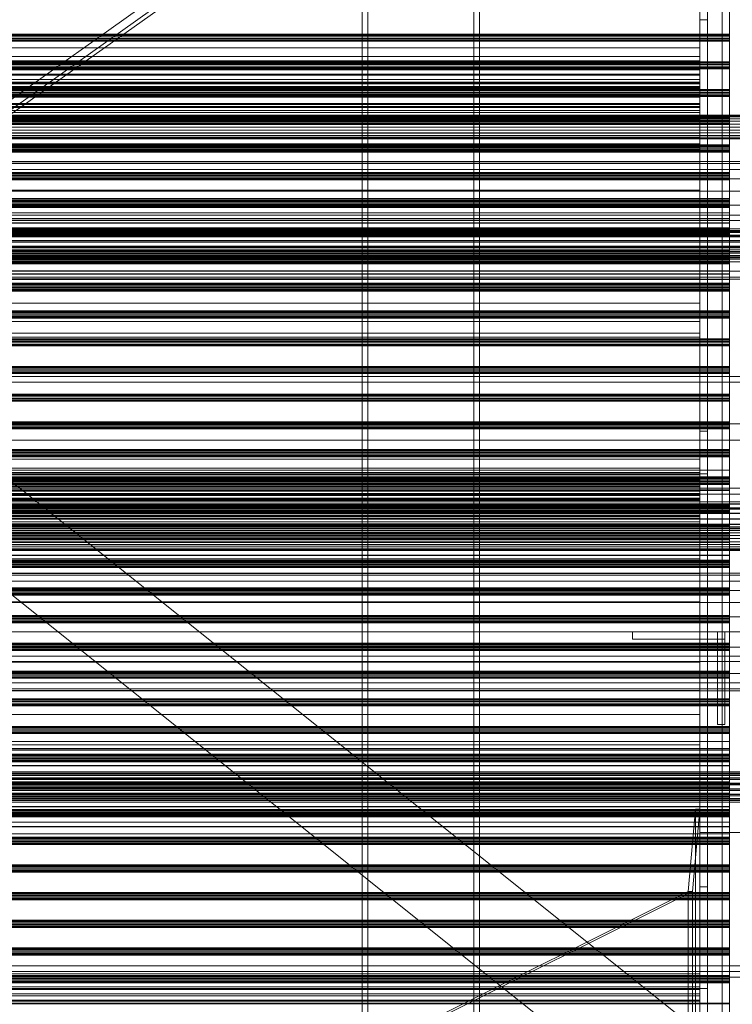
# Model space of a CAD drawing. Header units: millimetres. Extents: x -4395 to 65662, y -65530 to 6847.
# Tile 386 of 656: x 787 to 1272, y -34887 to -34217. Entities that reach past the tile are written whole.
import ezdxf

# ---------------------------------------------------------------- set-up
doc = ezdxf.new("R2010")
doc.units = ezdxf.units.MM
for name, color, linetype, lineweight in [('COTAS_O', 1, 'Continuous', 0), ('frontal_C01', 7, 'Continuous', 0), ('frontal_C03', 7, 'Continuous', 0), ('frontal_secador', 7, 'Continuous', 0), ('frontal_tolva', 7, 'Continuous', 0)]:
    doc.layers.add(name, color=color, linetype=linetype, lineweight=lineweight)
doc.dimstyles.new('R19_100', dxfattribs={"dimtxt": 250, "dimasz": 150, "dimexe": 150, "dimexo": 80, "dimgap": 100, "dimtad": 1, "dimtih": 1, "dimtoh": 1, "dimdsep": 46, "dimcen": 0.09, "dimadec": 0, "dimazin": 0, "dimtfac": 1, "dimtdec": 4, "dimtofl": 0, "dimtmove": 0, "dimatfit": 3, "dimfxl": 1, "dimtolj": 1, "dimtzin": 0, "dimarcsym": 0})

# ---------------------------------------------------------------- blocks, each defined once
blk = doc.blocks.new('DIM_R33_43')
at = {"layer": 'COTAS_O'}
for p, q in [((-1725, -33700), (-1575, -33655)), ((1725, -33700), (1575, -33655)), ((-1725, -34400), (-1725, -33700)), ((-1725, -33700), (1725, -33700)), ((-1725, -33700), (-1575, -33745)), ((1725, -33700), (1575, -33745)), ((1725, -34400), (1725, -33700))]:
    blk.add_line(p, q, dxfattribs=at)
blk.add_text('3450 O', height=250, dxfattribs=at).set_placement((0, -33600))
blk = doc.blocks.new('DIM_R33_47')
at = {"layer": 'COTAS_O'}
for p, q in [((-650, -34200), (-500, -34155)), ((650, -34200), (500, -34155)), ((-650, -34900), (-650, -34200)), ((-650, -34200), (650, -34200)), ((-650, -34200), (-500, -34245)), ((650, -34200), (500, -34245)), ((650, -34900), (650, -34200))]:
    blk.add_line(p, q, dxfattribs=at)
blk.add_text('1300 O', height=250, dxfattribs=at).set_placement((0, -34100))

msp = doc.modelspace()

# ---------------------------------------------------------------- linework, layer by layer
at = {"layer": 'frontal_C01'}
for p, q in [((1020, -35988), (1020, -33816.606)), ((1024, -35988), (1024, -33816.606)), ((1096, -33816.606), (1096, -35988)), ((1100, -35988), (1100, -33816.606))]:
    msp.add_line(p, q, dxfattribs=at)
at = {"layer": 'frontal_C03'}
for p, q in [((1270, -35234.965), (1270, -32645.272)), ((1270, -32745.445), (1270, -35335.139)), ((1270, -34226.718), (-1230, -34226.718)), ((1270, -34227.104), (-1230, -34227.104)), ((1270, -34227.77), (-1230, -34227.77)), ((-1230, -34228.702), (1270, -34228.702)), ((1270, -34229.644), (-1230, -34229.644)), ((1270, -34227.77), (1270, -34226.718)), ((1270, -34226.718), (1270, -34227.104)), ((1270, -34227.104), (1270, -34228.702)), ((1270, -34229.644), (1270, -34227.77)), ((1270, -34228.702), (1270, -34230.576)), ((1270, -34231.242), (1270, -34229.644)), ((1270, -34230.576), (-1230, -34230.576)), ((1270, -34231.242), (-1230, -34231.242)), ((1270, -34231.628), (-1230, -34231.628)), ((1270, -34230.576), (1270, -34231.628)), ((1270, -34231.628), (1270, -34231.242)), ((1270, -34245.559), (-1230, -34245.559)), ((1270, -34245.945), (-1230, -34245.945)), ((1270, -34246.611), (-1230, -34246.611)), ((-1230, -34247.543), (1270, -34247.543)), ((1270, -34248.485), (-1230, -34248.485)), ((1270, -34249.417), (-1230, -34249.417)), ((1270, -34250.083), (-1230, -34250.083)), ((1270, -34246.611), (1270, -34245.559)), ((1270, -34245.559), (1270, -34245.945)), ((1270, -34245.945), (1270, -34247.543)), ((1270, -34248.485), (1270, -34246.611)), ((1270, -34247.543), (1270, -34249.417)), ((1270, -34250.083), (1270, -34248.485)), ((1270, -34249.417), (1270, -34250.469)), ((1270, -34250.469), (1270, -34250.083)), ((1270, -34250.469), (-1230, -34250.469)), ((1270, -34264.4), (-1230, -34264.4)), ((1270, -34264.786), (-1230, -34264.786)), ((1270, -34265.452), (-1230, -34265.452)), ((-1230, -34266.384), (1270, -34266.384)), ((1270, -34267.326), (-1230, -34267.326)), ((1270, -34268.258), (-1230, -34268.258)), ((1270, -34268.924), (-1230, -34268.924)), ((1270, -34269.31), (-1230, -34269.31)), ((1270, -34265.452), (1270, -34264.4)), ((1270, -34264.4), (1270, -34264.786)), ((1270, -34264.786), (1270, -34266.384)), ((1270, -34267.326), (1270, -34265.452)), ((1270, -34266.384), (1270, -34268.258)), ((1270, -34268.924), (1270, -34267.326)), ((1270, -34268.258), (1270, -34269.31)), ((1270, -34269.31), (1270, -34268.924)), ((1270, -34283.241), (-1230, -34283.241)), ((1270, -34283.627), (-1230, -34283.627)), ((1270, -34284.293), (1270, -34283.241)), ((1270, -34283.241), (1270, -34283.627)), ((1270, -34283.627), (1270, -34285.225)), ((1270, -34284.293), (-1230, -34284.293)), ((-1230, -34285.225), (1270, -34285.225)), ((1270, -34286.167), (-1230, -34286.167)), ((1270, -34287.099), (-1230, -34287.099)), ((1270, -34287.765), (-1230, -34287.765)), ((1270, -34288.151), (-1230, -34288.151)), ((1270, -34286.167), (1270, -34284.293)), ((1270, -34285.225), (1270, -34287.099)), ((1270, -34287.765), (1270, -34286.167)), ((1270, -34287.099), (1270, -34288.151)), ((1270, -34288.151), (1270, -34287.765)), ((1270, -34302.081), (-1230, -34302.081)), ((1270, -34302.468), (-1230, -34302.468)), ((1270, -34303.134), (-1230, -34303.134)), ((1270, -34303.134), (1270, -34302.081)), ((1270, -34302.081), (1270, -34302.468)), ((1270, -34302.468), (1270, -34304.066)), ((1270, -34305.008), (1270, -34303.134)), ((-1230, -34304.066), (1270, -34304.066)), ((1270, -34305.008), (-1230, -34305.008)), ((1270, -34305.94), (-1230, -34305.94)), ((1270, -34306.606), (-1230, -34306.606)), ((1270, -34306.992), (-1230, -34306.992)), ((1270, -34304.066), (1270, -34305.94)), ((1270, -34306.606), (1270, -34305.008)), ((1270, -34305.94), (1270, -34306.992)), ((1270, -34306.992), (1270, -34306.606)), ((1270, -34320.922), (-1230, -34320.922)), ((1270, -34321.309), (-1230, -34321.309)), ((1270, -34321.975), (-1230, -34321.975)), ((-1230, -34322.907), (1270, -34322.907)), ((1270, -34321.975), (1270, -34320.922)), ((1270, -34320.922), (1270, -34321.309)), ((1270, -34321.309), (1270, -34322.907)), ((1270, -34323.849), (1270, -34321.975)), ((1270, -34322.907), (1270, -34324.781)), ((1270, -34323.849), (-1230, -34323.849)), ((1270, -34324.781), (-1230, -34324.781)), ((1270, -34325.447), (-1230, -34325.447)), ((1270, -34325.833), (-1230, -34325.833)), ((1270, -34325.447), (1270, -34323.849)), ((1270, -34324.781), (1270, -34325.833)), ((1270, -34325.833), (1270, -34325.447)), ((1270, -34338.691), (-1230, -34338.691)), ((1270, -34338.776), (-1230, -34338.776)), ((1270, -34339.763), (-1230, -34339.763)), ((1270, -34340.15), (-1230, -34340.15)), ((1270, -34340.816), (-1230, -34340.816)), ((-1230, -34341.748), (1270, -34341.748)), ((1270, -34342.69), (-1230, -34342.69)), ((1270, -34343.39), (-1230, -34343.39)), ((1270, -34343.622), (-1230, -34343.622)), ((1270, -34343.632), (-1230, -34343.632)), ((1270, -34343.39), (1270, -34338.691)), ((1270, -34338.691), (1270, -34338.776)), ((1270, -34338.776), (1270, -34343.632)), ((1270, -34340.816), (1270, -34339.763)), ((1270, -34339.763), (1270, -34340.15)), ((1270, -34340.15), (1270, -34341.748)), ((1270, -34342.69), (1270, -34340.816)), ((1270, -34341.748), (1270, -34343.622)), ((1270, -34344.288), (1270, -34342.69)), ((1270, -34352.159), (1270, -34343.39)), ((1270, -34343.622), (1270, -34344.674)), ((1270, -34343.632), (1270, -34352.521)), ((1270, -34344.288), (-1230, -34344.288)), ((1270, -34344.575), (-1230, -34344.575)), ((1270, -34344.641), (-1230, -34344.641)), ((1270, -34344.674), (-1230, -34344.674)), ((1270, -34348.246), (-1230, -34348.246)), ((1270, -34348.435), (-1230, -34348.435)), ((1270, -34344.674), (1270, -34344.288)), ((1270, -34348.246), (1270, -34344.575)), ((1270, -34344.575), (1270, -34344.641)), ((1270, -34344.641), (1270, -34348.435)), ((1270, -34355.096), (1270, -34348.246)), ((1270, -34348.435), (1270, -34355.379)), ((1270, -34352.159), (-1230, -34352.159)), ((1270, -34352.521), (-1230, -34352.521)), ((1270, -34355.096), (-1230, -34355.096)), ((1270, -34355.379), (-1230, -34355.379)), ((1270, -34363.661), (1270, -34352.159)), ((1270, -34352.521), (1270, -34364.089)), ((1270, -34364.083), (1270, -34355.096)), ((1270, -34355.379), (1270, -34364.417)), ((1516, -34359.306), (-1476, -34359.306)), ((1516, -34359.333), (-1476, -34359.333)), ((1516, -34360.297), (-1476, -34360.297)), ((1516, -34360.323), (-1476, -34360.323)), ((1516, -34360.775), (-1476, -34360.775)), ((1516, -34360.85), (-1476, -34360.85)), ((1516, -34361.765), (-1476, -34361.765)), ((1516, -34361.841), (-1476, -34361.841)), ((1516, -34363.515), (-1476, -34363.515)), ((1516, -34363.628), (-1476, -34363.628)), ((1270, -34358.604), (-1230, -34358.604)), ((1270, -34358.991), (-1230, -34358.991)), ((1270, -34359.657), (-1230, -34359.657)), ((-1230, -34360.589), (1270, -34360.589)), ((1270, -34361.531), (-1230, -34361.531)), ((1270, -34362.463), (-1230, -34362.463)), ((1270, -34363.129), (-1230, -34363.129)), ((1270, -34363.515), (-1230, -34363.515)), ((1270, -34363.661), (-1230, -34363.661)), ((1270, -34359.657), (1270, -34358.604)), ((1270, -34358.604), (1270, -34358.991)), ((1270, -34358.991), (1270, -34360.589)), ((1270, -34361.531), (1270, -34359.657)), ((1270, -34360.589), (1270, -34362.463)), ((1270, -34363.129), (1270, -34361.531)), ((1270, -34362.463), (1270, -34363.515)), ((1270, -34363.515), (1270, -34363.129)), ((1270, -34376.147), (1270, -34363.661)), ((1516, -34364.505), (-1476, -34364.505)), ((1516, -34364.619), (-1476, -34364.619)), ((1516, -34367.109), (-1476, -34367.109)), ((-1476, -34367.243), (1516, -34367.243)), ((1516, -34368.1), (-1476, -34368.1)), ((-1476, -34368.234), (1516, -34368.234)), ((1270, -34364.083), (-1230, -34364.083)), ((-1230, -34364.089), (1270, -34364.089)), ((-1230, -34364.417), (1270, -34364.417)), ((1270, -34373.837), (1270, -34364.083)), ((1270, -34364.089), (1270, -34376.574)), ((1270, -34364.417), (1270, -34374.171)), ((1516, -34371.011), (-1476, -34371.011)), ((1516, -34371.145), (-1476, -34371.145)), ((1516, -34372.002), (-1476, -34372.002)), ((1516, -34372.135), (-1476, -34372.135)), ((1516, -34374.626), (-1476, -34374.626)), ((1516, -34374.739), (-1476, -34374.739)), ((1516, -34375.617), (-1476, -34375.617)), ((1516, -34375.73), (-1476, -34375.73)), ((1516, -34377.404), (-1476, -34377.404)), ((1270, -34373.837), (-1230, -34373.837)), ((1270, -34374.171), (-1230, -34374.171)), ((1270, -34376.147), (-1230, -34376.147)), ((1270, -34376.574), (-1230, -34376.574)), ((1270, -34382.874), (1270, -34373.837)), ((1270, -34374.171), (1270, -34383.157)), ((1270, -34387.714), (1270, -34376.147)), ((1270, -34376.574), (1270, -34388.077)), ((1516, -34377.479), (-1476, -34377.479)), ((1516, -34378.394), (-1476, -34378.394)), ((1516, -34378.47), (-1476, -34378.47)), ((1516, -34378.921), (-1476, -34378.921)), ((1516, -34378.948), (-1476, -34378.948)), ((1516, -34379.912), (-1476, -34379.912)), ((1516, -34379.939), (-1476, -34379.939)), ((1270, -34377.445), (-1230, -34377.445)), ((1270, -34377.831), (-1230, -34377.831)), ((1270, -34378.498), (-1230, -34378.498)), ((-1230, -34379.43), (1270, -34379.43)), ((1270, -34380.372), (-1230, -34380.372)), ((1270, -34381.304), (-1230, -34381.304)), ((1270, -34381.97), (-1230, -34381.97)), ((1270, -34382.356), (-1230, -34382.356)), ((1270, -34382.874), (-1230, -34382.874)), ((1270, -34383.157), (-1230, -34383.157)), ((1270, -34378.498), (1270, -34377.445)), ((1270, -34377.445), (1270, -34377.831)), ((1270, -34377.831), (1270, -34379.43)), ((1270, -34380.372), (1270, -34378.498)), ((1270, -34379.43), (1270, -34381.304)), ((1270, -34381.97), (1270, -34380.372)), ((1270, -34381.304), (1270, -34382.356)), ((1270, -34382.356), (1270, -34381.97)), ((1270, -34389.819), (1270, -34382.874)), ((1270, -34383.157), (1270, -34390.008)), ((1270, -34387.714), (-1230, -34387.714)), ((1270, -34388.077), (-1230, -34388.077)), ((1270, -34389.819), (-1230, -34389.819)), ((1270, -34390.008), (-1230, -34390.008)), ((1270, -34396.603), (1270, -34387.714)), ((1270, -34388.077), (1270, -34396.845)), ((1270, -34393.613), (1270, -34389.819)), ((1270, -34390.008), (1270, -34393.679)), ((1270, -34393.613), (-1230, -34393.613)), ((1270, -34393.679), (-1230, -34393.679)), ((1270, -34396.286), (-1230, -34396.286)), ((1270, -34396.603), (-1230, -34396.603)), ((1270, -34396.672), (-1230, -34396.672)), ((1270, -34396.845), (-1230, -34396.845)), ((1270, -34397.339), (-1230, -34397.339)), ((1270, -34393.679), (1270, -34393.613)), ((1270, -34397.339), (1270, -34396.286)), ((1270, -34396.286), (1270, -34396.672)), ((1270, -34401.46), (1270, -34396.603)), ((1270, -34396.672), (1270, -34398.271)), ((1270, -34396.845), (1270, -34401.545)), ((1270, -34399.213), (1270, -34397.339)), ((-1230, -34398.271), (1270, -34398.271)), ((1270, -34399.213), (-1230, -34399.213)), ((1270, -34400.145), (-1230, -34400.145)), ((1270, -34400.811), (-1230, -34400.811)), ((1270, -34401.197), (-1230, -34401.197)), ((1270, -34401.46), (-1230, -34401.46)), ((1270, -34401.545), (-1230, -34401.545)), ((1270, -34398.271), (1270, -34400.145)), ((1270, -34400.811), (1270, -34399.213)), ((1270, -34400.145), (1270, -34401.197)), ((1270, -34401.197), (1270, -34400.811)), ((1270, -34401.545), (1270, -34401.46)), ((1270, -34415.127), (-1230, -34415.127)), ((1270, -34415.513), (-1230, -34415.513)), ((1270, -34416.18), (-1230, -34416.18)), ((-1230, -34417.112), (1270, -34417.112)), ((1270, -34416.18), (1270, -34415.127)), ((1270, -34415.127), (1270, -34415.513)), ((1270, -34415.513), (1270, -34417.112)), ((1270, -34418.054), (1270, -34416.18)), ((1270, -34417.112), (1270, -34418.986)), ((1270, -34418.054), (-1230, -34418.054)), ((1270, -34418.986), (-1230, -34418.986)), ((1270, -34419.652), (-1230, -34419.652)), ((1270, -34420.038), (-1230, -34420.038)), ((1270, -34419.652), (1270, -34418.054)), ((1270, -34418.986), (1270, -34420.038)), ((1270, -34420.038), (1270, -34419.652)), ((1270, -34433.968), (-1230, -34433.968)), ((1270, -34434.354), (-1230, -34434.354)), ((1270, -34435.021), (-1230, -34435.021)), ((-1230, -34435.953), (1270, -34435.953)), ((1270, -34436.895), (-1230, -34436.895)), ((1270, -34435.021), (1270, -34433.968)), ((1270, -34433.968), (1270, -34434.354)), ((1270, -34434.354), (1270, -34435.953)), ((1270, -34436.895), (1270, -34435.021)), ((1270, -34435.953), (1270, -34437.827)), ((1270, -34438.493), (1270, -34436.895)), ((1270, -34437.827), (-1230, -34437.827)), ((1270, -34438.493), (-1230, -34438.493)), ((1270, -34438.879), (-1230, -34438.879)), ((1270, -34437.827), (1270, -34438.879)), ((1270, -34438.879), (1270, -34438.493)), ((1270, -34452.809), (-1230, -34452.809)), ((1270, -34453.195), (-1230, -34453.195)), ((1270, -34453.862), (-1230, -34453.862)), ((-1230, -34454.794), (1270, -34454.794)), ((1270, -34455.736), (-1230, -34455.736)), ((1270, -34456.668), (-1230, -34456.668)), ((1270, -34457.334), (-1230, -34457.334)), ((1270, -34457.72), (-1230, -34457.72)), ((1270, -34453.862), (1270, -34452.809)), ((1270, -34452.809), (1270, -34453.195)), ((1270, -34453.195), (1270, -34454.794)), ((1270, -34455.736), (1270, -34453.862)), ((1270, -34454.794), (1270, -34456.668)), ((1270, -34457.334), (1270, -34455.736)), ((1270, -34456.668), (1270, -34457.72)), ((1270, -34457.72), (1270, -34457.334)), ((-1500, -34459.645), (1540, -34459.645)), ((1540, -34463.645), (-1500, -34463.645)), ((1270, -34471.65), (-1230, -34471.65)), ((1270, -34472.036), (-1230, -34472.036)), ((1270, -34472.703), (-1230, -34472.703)), ((-1230, -34473.635), (1270, -34473.635)), ((1270, -34474.577), (-1230, -34474.577)), ((1270, -34475.509), (-1230, -34475.509)), ((1270, -34476.175), (-1230, -34476.175)), ((1270, -34476.561), (-1230, -34476.561)), ((1270, -34472.703), (1270, -34471.65)), ((1270, -34471.65), (1270, -34472.036)), ((1270, -34472.036), (1270, -34473.635)), ((1270, -34474.577), (1270, -34472.703)), ((1270, -34473.635), (1270, -34475.509)), ((1270, -34476.175), (1270, -34474.577)), ((1270, -34475.509), (1270, -34476.561)), ((1270, -34476.561), (1270, -34476.175)), ((1270, -34490.491), (-1230, -34490.491)), ((1270, -34490.877), (-1230, -34490.877)), ((1270, -34491.544), (1270, -34490.491)), ((1270, -34490.491), (1270, -34490.877)), ((1270, -34490.877), (1270, -34492.476)), ((1270, -34491.544), (-1230, -34491.544)), ((-1230, -34492.476), (1270, -34492.476)), ((1270, -34493.418), (-1230, -34493.418)), ((1270, -34494.35), (-1230, -34494.35)), ((1270, -34495.016), (-1230, -34495.016)), ((1270, -34495.402), (-1230, -34495.402)), ((1270, -34493.418), (1270, -34491.544)), ((1270, -34492.476), (1270, -34494.35)), ((1270, -34495.016), (1270, -34493.418)), ((1270, -34494.35), (1270, -34495.402)), ((1270, -34495.402), (1270, -34495.016)), ((1270, -34509.332), (-1230, -34509.332)), ((1270, -34509.718), (-1230, -34509.718)), ((1270, -34510.385), (-1230, -34510.385)), ((-1230, -34511.317), (1270, -34511.317)), ((1270, -34510.385), (1270, -34509.332)), ((1270, -34509.332), (1270, -34509.718)), ((1270, -34509.718), (1270, -34511.317)), ((1270, -34512.259), (1270, -34510.385)), ((1270, -34511.317), (1270, -34513.191)), ((1270, -34512.259), (-1230, -34512.259)), ((1270, -34513.191), (-1230, -34513.191)), ((1270, -34513.857), (-1230, -34513.857)), ((1270, -34514.243), (-1230, -34514.243)), ((1270, -34513.857), (1270, -34512.259)), ((1270, -34513.191), (1270, -34514.243)), ((1270, -34514.243), (1270, -34513.857)), ((1270, -34523.332), (-1230, -34523.332)), ((1270, -34523.417), (-1230, -34523.417)), ((1270, -34528.032), (1270, -34523.332)), ((1270, -34523.332), (1270, -34523.417)), ((1270, -34523.417), (1270, -34528.274)), ((1270, -34528.032), (-1230, -34528.032)), ((1270, -34528.173), (-1230, -34528.173)), ((1270, -34528.274), (-1230, -34528.274)), ((1270, -34528.559), (-1230, -34528.559)), ((1270, -34529.226), (-1230, -34529.226)), ((-1230, -34530.158), (1270, -34530.158)), ((1270, -34531.1), (-1230, -34531.1)), ((1270, -34536.8), (1270, -34528.032)), ((1270, -34529.226), (1270, -34528.173)), ((1270, -34528.173), (1270, -34528.559)), ((1270, -34528.274), (1270, -34537.163)), ((1270, -34528.559), (1270, -34530.158)), ((1270, -34531.1), (1270, -34529.226)), ((1270, -34530.158), (1270, -34532.032)), ((1270, -34532.698), (1270, -34531.1)), ((-1500, -34535.645), (1540, -34535.645)), ((1270, -34532.032), (-1230, -34532.032)), ((1270, -34532.698), (-1230, -34532.698)), ((1270, -34533.084), (-1230, -34533.084)), ((1270, -34536.8), (-1230, -34536.8)), ((1270, -34537.163), (-1230, -34537.163)), ((1270, -34532.032), (1270, -34533.084)), ((1270, -34533.084), (1270, -34532.698)), ((1270, -34548.303), (1270, -34536.8)), ((1270, -34537.163), (1270, -34548.73)), ((-1500, -34539.645), (1540, -34539.645)), ((1516, -34544.938), (-1476, -34544.938)), ((1516, -34544.965), (-1476, -34544.965)), ((1516, -34546.407), (-1476, -34546.407)), ((1516, -34546.483), (-1476, -34546.483)), ((1516, -34549.147), (-1476, -34549.147)), ((1516, -34549.26), (-1476, -34549.26)), ((1270, -34547.014), (-1230, -34547.014)), ((1270, -34547.4), (-1230, -34547.4)), ((1270, -34548.066), (-1230, -34548.066)), ((1270, -34548.303), (-1230, -34548.303)), ((-1230, -34548.73), (1270, -34548.73)), ((-1230, -34548.999), (1270, -34548.999)), ((1270, -34549.941), (-1230, -34549.941)), ((1270, -34550.873), (-1230, -34550.873)), ((1270, -34551.539), (-1230, -34551.539)), ((1270, -34548.066), (1270, -34547.014)), ((1270, -34547.014), (1270, -34547.4)), ((1270, -34547.4), (1270, -34548.999)), ((1270, -34549.941), (1270, -34548.066)), ((1270, -34560.788), (1270, -34548.303)), ((1270, -34548.73), (1270, -34561.216)), ((1270, -34548.999), (1270, -34550.873)), ((1270, -34551.539), (1270, -34549.941)), ((1270, -34550.873), (1270, -34551.925)), ((1270, -34551.925), (1270, -34551.539)), ((1516, -34552.742), (-1476, -34552.742)), ((-1476, -34552.875), (1516, -34552.875)), ((1516, -34556.643), (-1476, -34556.643)), ((1516, -34556.777), (-1476, -34556.777)), ((1270, -34551.925), (-1230, -34551.925)), ((1516, -34560.258), (-1476, -34560.258)), ((1516, -34560.371), (-1476, -34560.371)), ((1516, -34563.036), (-1476, -34563.036)), ((1516, -34563.112), (-1476, -34563.112)), ((1516, -34564.554), (-1476, -34564.554)), ((1516, -34564.58), (-1476, -34564.58)), ((1270, -34560.788), (-1230, -34560.788)), ((1270, -34561.216), (-1230, -34561.216)), ((1270, -34572.356), (1270, -34560.788)), ((1270, -34561.216), (1270, -34572.718)), ((1270, -34565.855), (-1230, -34565.855)), ((1270, -34566.241), (-1230, -34566.241)), ((1270, -34566.907), (-1230, -34566.907)), ((-1230, -34567.839), (1270, -34567.839)), ((1270, -34568.782), (-1230, -34568.782)), ((1270, -34569.714), (-1230, -34569.714)), ((1270, -34570.38), (-1230, -34570.38)), ((1270, -34570.766), (-1230, -34570.766)), ((1270, -34566.907), (1270, -34565.855)), ((1270, -34565.855), (1270, -34566.241)), ((1270, -34566.241), (1270, -34567.839)), ((1270, -34568.782), (1270, -34566.907)), ((1270, -34567.839), (1270, -34569.714)), ((1270, -34570.38), (1270, -34568.782)), ((1270, -34569.714), (1270, -34570.766)), ((1270, -34570.766), (1270, -34570.38)), ((1270, -34572.356), (-1230, -34572.356)), ((1270, -34572.718), (-1230, -34572.718)), ((1270, -34581.245), (1270, -34572.356)), ((1270, -34572.718), (1270, -34581.487)), ((1270, -34581.245), (-1230, -34581.245)), ((1270, -34581.487), (-1230, -34581.487)), ((1270, -34584.696), (-1230, -34584.696)), ((1270, -34586.101), (1270, -34581.245)), ((1270, -34581.487), (1270, -34586.186)), ((1270, -34585.748), (1270, -34584.696)), ((1270, -34584.696), (1270, -34585.082)), ((1270, -34585.082), (-1230, -34585.082)), ((1270, -34585.748), (-1230, -34585.748)), ((1270, -34586.101), (-1230, -34586.101)), ((1270, -34586.186), (-1230, -34586.186)), ((-1230, -34586.68), (1270, -34586.68)), ((1270, -34587.623), (-1230, -34587.623)), ((1270, -34588.555), (-1230, -34588.555)), ((1270, -34589.221), (-1230, -34589.221)), ((1270, -34589.607), (-1230, -34589.607)), ((1270, -34585.082), (1270, -34586.68)), ((1270, -34587.623), (1270, -34585.748)), ((1270, -34586.186), (1270, -34586.101)), ((1270, -34586.68), (1270, -34588.555)), ((1270, -34589.221), (1270, -34587.623)), ((1270, -34588.555), (1270, -34589.607)), ((1270, -34589.607), (1270, -34589.221)), ((1270, -34603.537), (-1230, -34603.537)), ((1270, -34603.923), (-1230, -34603.923)), ((1270, -34604.589), (-1230, -34604.589)), ((1270, -34604.589), (1270, -34603.537)), ((1270, -34603.537), (1270, -34603.923)), ((1270, -34603.923), (1270, -34605.521)), ((1270, -34606.464), (1270, -34604.589)), ((-1230, -34605.521), (1270, -34605.521)), ((1270, -34606.464), (-1230, -34606.464)), ((1270, -34607.396), (-1230, -34607.396)), ((1270, -34608.062), (-1230, -34608.062)), ((1270, -34608.448), (-1230, -34608.448)), ((1270, -34605.521), (1270, -34607.396)), ((1270, -34608.062), (1270, -34606.464)), ((1270, -34607.396), (1270, -34608.448)), ((1270, -34608.448), (1270, -34608.062)), ((1270, -34622.378), (-1230, -34622.378)), ((1270, -34622.764), (-1230, -34622.764)), ((1270, -34623.43), (-1230, -34623.43)), ((-1230, -34624.362), (1270, -34624.362)), ((1270, -34623.43), (1270, -34622.378)), ((1270, -34622.378), (1270, -34622.764)), ((1270, -34622.764), (1270, -34624.362)), ((1270, -34625.305), (1270, -34623.43)), ((1270, -34624.362), (1270, -34626.237)), ((1270, -34625.305), (-1230, -34625.305)), ((1270, -34626.237), (-1230, -34626.237)), ((1270, -34626.903), (-1230, -34626.903)), ((1270, -34627.289), (-1230, -34627.289)), ((1270, -34626.903), (1270, -34625.305)), ((1270, -34626.237), (1270, -34627.289)), ((1270, -34627.289), (1270, -34626.903)), ((1270, -34641.219), (-1230, -34641.219)), ((1270, -34641.605), (-1230, -34641.605)), ((1270, -34642.271), (-1230, -34642.271)), ((-1230, -34643.203), (1270, -34643.203)), ((1270, -34644.145), (-1230, -34644.145)), ((1270, -34645.078), (-1230, -34645.078)), ((1270, -34642.271), (1270, -34641.219)), ((1270, -34641.219), (1270, -34641.605)), ((1270, -34641.605), (1270, -34643.203)), ((1270, -34644.145), (1270, -34642.271)), ((1270, -34643.203), (1270, -34645.078)), ((1270, -34645.744), (1270, -34644.145)), ((1270, -34645.078), (1270, -34646.13)), ((1270, -34645.744), (-1230, -34645.744)), ((1270, -34646.13), (-1230, -34646.13)), ((1270, -34646.13), (1270, -34645.744)), ((1270, -34660.06), (-1230, -34660.06)), ((1270, -34660.446), (-1230, -34660.446)), ((1270, -34661.112), (-1230, -34661.112)), ((-1230, -34662.044), (1270, -34662.044)), ((1270, -34662.986), (-1230, -34662.986)), ((1270, -34663.918), (-1230, -34663.918)), ((1270, -34664.585), (-1230, -34664.585)), ((1270, -34664.971), (-1230, -34664.971)), ((1270, -34661.112), (1270, -34660.06)), ((1270, -34660.06), (1270, -34660.446)), ((1270, -34660.446), (1270, -34662.044)), ((1270, -34662.986), (1270, -34661.112)), ((1270, -34662.044), (1270, -34663.918)), ((1270, -34664.585), (1270, -34662.986)), ((1270, -34663.918), (1270, -34664.971)), ((1270, -34664.971), (1270, -34664.585)), ((1270, -34678.901), (-1230, -34678.901)), ((1270, -34679.287), (-1230, -34679.287)), ((1270, -34679.953), (-1230, -34679.953)), ((-1230, -34680.885), (1270, -34680.885)), ((1270, -34681.827), (-1230, -34681.827)), ((1270, -34682.759), (-1230, -34682.759)), ((1270, -34683.426), (-1230, -34683.426)), ((1270, -34683.812), (-1230, -34683.812)), ((1270, -34679.953), (1270, -34678.901)), ((1270, -34678.901), (1270, -34679.287)), ((1270, -34679.287), (1270, -34680.885)), ((1270, -34681.827), (1270, -34679.953)), ((1270, -34680.885), (1270, -34682.759)), ((1270, -34683.426), (1270, -34681.827)), ((1270, -34682.759), (1270, -34683.812)), ((1270, -34683.812), (1270, -34683.426)), ((1270, -34697.742), (-1230, -34697.742)), ((1270, -34698.128), (-1230, -34698.128)), ((1270, -34698.794), (-1230, -34698.794)), ((1270, -34698.794), (1270, -34697.742)), ((1270, -34697.742), (1270, -34698.128)), ((1270, -34698.128), (1270, -34699.726)), ((1270, -34700.668), (1270, -34698.794)), ((-1230, -34699.726), (1270, -34699.726)), ((1270, -34700.668), (-1230, -34700.668)), ((1270, -34701.6), (-1230, -34701.6)), ((1270, -34702.267), (-1230, -34702.267)), ((1270, -34702.653), (-1230, -34702.653)), ((1270, -34699.726), (1270, -34701.6)), ((1270, -34702.267), (1270, -34700.668)), ((1270, -34701.6), (1270, -34702.653)), ((1270, -34702.653), (1270, -34702.267)), ((1270, -34707.974), (-1230, -34707.974)), ((1270, -34708.059), (-1230, -34708.059)), ((1270, -34712.674), (1270, -34707.974)), ((1270, -34707.974), (1270, -34708.059)), ((1270, -34708.059), (1270, -34712.916)), ((1270, -34712.674), (-1230, -34712.674)), ((1270, -34712.916), (-1230, -34712.916)), ((1270, -34713.858), (-1230, -34713.858)), ((1270, -34713.924), (-1230, -34713.924)), ((1270, -34716.583), (-1230, -34716.583)), ((1270, -34716.969), (-1230, -34716.969)), ((1270, -34717.529), (-1230, -34717.529)), ((1270, -34717.635), (-1230, -34717.635)), ((1270, -34717.719), (-1230, -34717.719)), ((-1230, -34718.567), (1270, -34718.567)), ((1270, -34721.442), (1270, -34712.674)), ((1270, -34712.916), (1270, -34721.804)), ((1270, -34717.529), (1270, -34713.858)), ((1270, -34713.858), (1270, -34713.924)), ((1270, -34713.924), (1270, -34717.719)), ((1270, -34717.635), (1270, -34716.583)), ((1270, -34716.583), (1270, -34716.969)), ((1270, -34716.969), (1270, -34718.567)), ((1270, -34724.38), (1270, -34717.529)), ((1270, -34719.509), (1270, -34717.635)), ((1270, -34717.719), (1270, -34724.663)), ((1270, -34718.567), (1270, -34720.441)), ((1270, -34719.509), (-1230, -34719.509)), ((1270, -34720.441), (-1230, -34720.441)), ((1270, -34721.108), (-1230, -34721.108)), ((1270, -34721.442), (-1230, -34721.442)), ((1270, -34721.494), (-1230, -34721.494)), ((1270, -34721.804), (-1230, -34721.804)), ((1270, -34724.38), (-1230, -34724.38)), ((1270, -34724.663), (-1230, -34724.663)), ((1270, -34721.108), (1270, -34719.509)), ((1270, -34720.441), (1270, -34721.494)), ((1270, -34721.494), (1270, -34721.108)), ((1270, -34732.945), (1270, -34721.442)), ((1270, -34721.804), (1270, -34733.372)), ((1270, -34733.366), (1270, -34724.38)), ((1270, -34724.663), (1270, -34733.7)), ((1516, -34728.589), (-1476, -34728.589)), ((1516, -34728.616), (-1476, -34728.616)), ((1516, -34729.58), (-1476, -34729.58)), ((1516, -34729.607), (-1476, -34729.607)), ((1516, -34730.058), (-1476, -34730.058)), ((1516, -34730.134), (-1476, -34730.134)), ((1516, -34731.049), (-1476, -34731.049)), ((1516, -34731.124), (-1476, -34731.124)), ((1516, -34732.798), (-1476, -34732.798)), ((1516, -34732.911), (-1476, -34732.911)), ((1516, -34733.789), (-1476, -34733.789)), ((1516, -34733.902), (-1476, -34733.902)), ((1516, -34736.393), (-1476, -34736.393)), ((-1476, -34736.526), (1516, -34736.526)), ((1516, -34737.383), (-1476, -34737.383)), ((-1476, -34737.517), (1516, -34737.517)), ((1270, -34732.945), (-1230, -34732.945)), ((-1230, -34733.372), (1270, -34733.372)), ((-1230, -34733.7), (1270, -34733.7)), ((1270, -34735.424), (-1230, -34735.424)), ((1270, -34735.81), (-1230, -34735.81)), ((1270, -34736.476), (-1230, -34736.476)), ((-1230, -34737.408), (1270, -34737.408)), ((1270, -34738.35), (-1230, -34738.35)), ((1270, -34745.43), (1270, -34732.945)), ((1270, -34743.12), (1270, -34733.366)), ((1270, -34733.372), (1270, -34745.857)), ((1270, -34733.7), (1270, -34743.454)), ((1270, -34736.476), (1270, -34735.424)), ((1270, -34735.424), (1270, -34735.81)), ((1270, -34735.81), (1270, -34737.408)), ((1270, -34738.35), (1270, -34736.476)), ((1270, -34737.408), (1270, -34739.282)), ((1270, -34739.949), (1270, -34738.35)), ((1516, -34740.294), (-1476, -34740.294)), ((1516, -34740.428), (-1476, -34740.428)), ((1516, -34741.285), (-1476, -34741.285)), ((1516, -34741.419), (-1476, -34741.419)), ((1516, -34743.909), (-1476, -34743.909)), ((1516, -34744.022), (-1476, -34744.022)), ((1516, -34744.9), (-1476, -34744.9)), ((1516, -34745.013), (-1476, -34745.013)), ((1270, -34739.282), (-1230, -34739.282)), ((1270, -34739.949), (-1230, -34739.949)), ((1270, -34740.335), (-1230, -34740.335)), ((1270, -34743.12), (-1230, -34743.12)), ((1270, -34743.454), (-1230, -34743.454)), ((1270, -34745.43), (-1230, -34745.43)), ((1270, -34739.282), (1270, -34740.335)), ((1270, -34740.335), (1270, -34739.949)), ((1270, -34752.158), (1270, -34743.12)), ((1270, -34743.454), (1270, -34752.441)), ((1270, -34756.998), (1270, -34745.43)), ((1516, -34746.687), (-1476, -34746.687)), ((1516, -34746.763), (-1476, -34746.763)), ((1516, -34747.678), (-1476, -34747.678)), ((1516, -34747.753), (-1476, -34747.753)), ((1516, -34748.205), (-1476, -34748.205)), ((1516, -34748.231), (-1476, -34748.231)), ((1516, -34749.195), (-1476, -34749.195)), ((1516, -34749.222), (-1476, -34749.222)), ((1270, -34745.857), (-1230, -34745.857)), ((1270, -34752.158), (-1230, -34752.158)), ((1270, -34752.441), (-1230, -34752.441)), ((1270, -34745.857), (1270, -34757.36)), ((1270, -34759.102), (1270, -34752.158)), ((1270, -34752.441), (1270, -34759.291)), ((1270, -34754.265), (-1230, -34754.265)), ((1270, -34754.651), (-1230, -34754.651)), ((1270, -34755.317), (-1230, -34755.317)), ((-1230, -34756.249), (1270, -34756.249)), ((1270, -34756.998), (-1230, -34756.998)), ((1270, -34757.191), (-1230, -34757.191)), ((1270, -34757.36), (-1230, -34757.36)), ((1270, -34758.123), (-1230, -34758.123)), ((1270, -34758.79), (-1230, -34758.79)), ((1270, -34759.102), (-1230, -34759.102)), ((1270, -34759.176), (-1230, -34759.176)), ((1270, -34755.317), (1270, -34754.265)), ((1270, -34754.265), (1270, -34754.651)), ((1270, -34754.651), (1270, -34756.249)), ((1270, -34757.191), (1270, -34755.317)), ((1270, -34756.249), (1270, -34758.123)), ((1270, -34765.886), (1270, -34756.998)), ((1270, -34758.79), (1270, -34757.191)), ((1270, -34757.36), (1270, -34766.128)), ((1270, -34758.123), (1270, -34759.176)), ((1270, -34759.176), (1270, -34758.79)), ((1270, -34762.896), (1270, -34759.102)), ((1270, -34759.291), (-1230, -34759.291)), ((1270, -34762.896), (-1230, -34762.896)), ((1270, -34762.962), (-1230, -34762.962)), ((1270, -34765.886), (-1230, -34765.886)), ((1270, -34759.291), (1270, -34762.962)), ((1270, -34762.962), (1270, -34762.896)), ((1270, -34770.743), (1270, -34765.886)), ((1270, -34766.128), (-1230, -34766.128)), ((1270, -34770.743), (-1230, -34770.743)), ((1270, -34770.828), (-1230, -34770.828)), ((1270, -34766.128), (1270, -34770.828)), ((1270, -34770.828), (1270, -34770.743)), ((1270, -34773.106), (-1230, -34773.106)), ((1270, -34773.492), (-1230, -34773.492)), ((1270, -34774.158), (-1230, -34774.158)), ((-1230, -34775.09), (1270, -34775.09)), ((1270, -34776.032), (-1230, -34776.032)), ((1270, -34776.964), (-1230, -34776.964)), ((1270, -34777.631), (-1230, -34777.631)), ((1270, -34778.017), (-1230, -34778.017)), ((1270, -34774.158), (1270, -34773.106)), ((1270, -34773.106), (1270, -34773.492)), ((1270, -34773.492), (1270, -34775.09)), ((1270, -34776.032), (1270, -34774.158)), ((1270, -34775.09), (1270, -34776.964)), ((1270, -34777.631), (1270, -34776.032)), ((1270, -34776.964), (1270, -34778.017)), ((1270, -34778.017), (1270, -34777.631)), ((1270, -34791.947), (-1230, -34791.947)), ((1270, -34792.333), (-1230, -34792.333)), ((1270, -34792.999), (1270, -34791.947)), ((1270, -34791.947), (1270, -34792.333)), ((1270, -34792.333), (1270, -34793.931)), ((1270, -34792.999), (-1230, -34792.999)), ((-1230, -34793.931), (1270, -34793.931)), ((1270, -34794.873), (-1230, -34794.873)), ((1270, -34795.805), (-1230, -34795.805)), ((1270, -34796.472), (-1230, -34796.472)), ((1270, -34796.858), (-1230, -34796.858)), ((1270, -34794.873), (1270, -34792.999)), ((1270, -34793.931), (1270, -34795.805)), ((1270, -34796.472), (1270, -34794.873)), ((1270, -34795.805), (1270, -34796.858)), ((1270, -34796.858), (1270, -34796.472)), ((1270, -34810.788), (-1230, -34810.788)), ((1270, -34811.174), (-1230, -34811.174)), ((1270, -34811.84), (-1230, -34811.84)), ((-1230, -34812.772), (1270, -34812.772)), ((1270, -34811.84), (1270, -34810.788)), ((1270, -34810.788), (1270, -34811.174)), ((1270, -34811.174), (1270, -34812.772)), ((1270, -34813.714), (1270, -34811.84)), ((1270, -34812.772), (1270, -34814.646)), ((1270, -34813.714), (-1230, -34813.714)), ((1270, -34814.646), (-1230, -34814.646)), ((1270, -34815.313), (-1230, -34815.313)), ((1270, -34815.699), (-1230, -34815.699)), ((1270, -34815.313), (1270, -34813.714)), ((1270, -34814.646), (1270, -34815.699)), ((1270, -34815.699), (1270, -34815.313)), ((1270, -34829.629), (-1230, -34829.629)), ((1270, -34830.015), (-1230, -34830.015)), ((1270, -34830.681), (-1230, -34830.681)), ((-1230, -34831.613), (1270, -34831.613)), ((1270, -34832.555), (-1230, -34832.555)), ((1270, -34830.681), (1270, -34829.629)), ((1270, -34829.629), (1270, -34830.015)), ((1270, -34830.015), (1270, -34831.613)), ((1270, -34832.555), (1270, -34830.681)), ((1270, -34831.613), (1270, -34833.487)), ((1270, -34834.153), (1270, -34832.555)), ((1270, -34833.487), (-1230, -34833.487)), ((1270, -34834.153), (-1230, -34834.153)), ((1270, -34834.54), (-1230, -34834.54)), ((1270, -34833.487), (1270, -34834.54)), ((1270, -34834.54), (1270, -34834.153)), ((1270, -34848.47), (-1230, -34848.47)), ((1270, -34848.856), (-1230, -34848.856)), ((1270, -34849.522), (-1230, -34849.522)), ((-1230, -34850.454), (1270, -34850.454)), ((1270, -34851.396), (-1230, -34851.396)), ((1270, -34852.328), (-1230, -34852.328)), ((1270, -34852.994), (-1230, -34852.994)), ((1270, -34849.522), (1270, -34848.47)), ((1270, -34848.47), (1270, -34848.856)), ((1270, -34848.856), (1270, -34850.454)), ((1270, -34851.396), (1270, -34849.522)), ((1270, -34850.454), (1270, -34852.328)), ((1270, -34852.994), (1270, -34851.396)), ((1270, -34852.328), (1270, -34853.381)), ((1270, -34853.381), (1270, -34852.994)), ((1270, -34853.381), (-1230, -34853.381)), ((-1580, -34864.401), (1620, -34864.401)), ((-1500, -34860.603), (1540, -34860.603)), ((1540, -34864.603), (-1500, -34864.603)), ((1620, -34868.401), (-1580, -34868.401)), ((1270, -34867.311), (-1230, -34867.311)), ((1270, -34867.697), (-1230, -34867.697)), ((1270, -34868.363), (-1230, -34868.363)), ((-1230, -34869.295), (1270, -34869.295)), ((1270, -34870.237), (-1230, -34870.237)), ((1270, -34871.169), (-1230, -34871.169)), ((1270, -34871.835), (-1230, -34871.835)), ((1270, -34872.222), (-1230, -34872.222)), ((1270, -34868.363), (1270, -34867.311)), ((1270, -34867.311), (1270, -34867.697)), ((1270, -34867.697), (1270, -34869.295)), ((1270, -34870.237), (1270, -34868.363)), ((1270, -34869.295), (1270, -34871.169)), ((1270, -34871.835), (1270, -34870.237)), ((1270, -34871.169), (1270, -34872.222)), ((1270, -34872.222), (1270, -34871.835)), ((1270, -34886.152), (-1230, -34886.152)), ((1270, -34887.204), (1270, -34886.152)), ((1270, -34886.152), (1270, -34886.538)), ((1270, -34886.538), (-1230, -34886.538)), ((1270, -34886.538), (1270, -34888.136))]:
    msp.add_line(p, q, dxfattribs=at)
at = {"layer": 'frontal_secador'}
for p, q in [((1265, -35980), (1265, -33075)), ((1270, -35980), (1270, -33075)), ((1250, -34236), (1250, -33996)), ((1250, -34242), (1250, -34002)), ((1250, -34006), (1250, -34246)), ((1255, -34246), (1255, -34006)), ((1250, -34246), (1250, -34177)), ((1255, -34177), (1255, -34246)), ((1250, -34457), (1250, -34217)), ((1250, -34217), (1250, -34286)), ((1250, -34217), (1255, -34217)), ((1255, -34217), (1255, -34457)), ((1255, -34286), (1255, -34217)), ((-1250, -34236), (1250, -34236)), ((1250, -34236), (1250, -34242)), ((-1250, -34242), (1250, -34242)), ((1250, -34242), (1250, -34246)), ((1250, -34246.659), (1250, -34242)), ((1250, -34242), (1250, -34245)), ((-1250, -34245), (1250, -34245)), ((1250, -34246), (-1250, -34246)), ((-1250, -34246.659), (1250, -34246.659)), ((1250, -34249.659), (-1250, -34249.659)), ((1250, -34245), (1250, -34249.659)), ((1250, -34246), (1255, -34246)), ((1250, -34246.659), (1250, -34249.659)), ((1250, -34251), (1250, -34246.659)), ((1250, -34249.659), (1250, -34254)), ((-1250, -34251), (1250, -34251)), ((1250, -34254), (-1250, -34254)), ((-1250, -34254.728), (1250, -34254.728)), ((1250, -34251), (1250, -34254)), ((1250, -34254.728), (1250, -34251)), ((1250, -34254), (1250, -34257.728)), ((1250, -34254.728), (1250, -34257.728)), ((1250, -34257.588), (1250, -34254.728)), ((-1250, -34257.588), (1250, -34257.588)), ((1250, -34257.611), (-1250, -34257.611)), ((1250, -34257.728), (-1250, -34257.728)), ((-1250, -34259.387), (1250, -34259.387)), ((1250, -34259.918), (-1250, -34259.918)), ((-1250, -34260), (1250, -34260)), ((1250, -34260.588), (-1250, -34260.588)), ((1250, -34262.387), (-1250, -34262.387)), ((1250, -34263), (-1250, -34263)), ((1250, -34257.588), (1250, -34260.588)), ((1250, -34259.387), (1250, -34257.588)), ((1250, -34259.918), (1250, -34257.611)), ((1250, -34257.728), (1250, -34260.588)), ((1250, -34259.387), (1250, -34262.387)), ((1250, -34260), (1250, -34259.387)), ((1250, -34263.65), (1250, -34259.918)), ((1250, -34260), (1250, -34263)), ((1250, -34260.588), (1250, -34262.387)), ((1250, -34262.387), (1250, -34263)), ((-1250, -34263.65), (1250, -34263.65)), ((1250, -34264), (-1250, -34264)), ((1250, -34267.382), (-1250, -34267.382)), ((-1250, -34268), (1250, -34268)), ((1250, -34269.689), (-1250, -34269.689)), ((1250, -34267.382), (1250, -34263.65)), ((1250, -34276), (1250, -34264)), ((1250, -34264), (1250, -34268)), ((1250, -34267.382), (1250, -34269.689)), ((1250, -34268), (1250, -34280)), ((1250, -34274), (-1250, -34274)), ((1250, -34274.545), (-1250, -34274.545)), ((1250, -34276), (-1250, -34276)), ((1250, -34276.144), (-1250, -34276.144)), ((1250, -34276.709), (-1250, -34276.709)), ((1250, -34276.709), (1250, -34274)), ((1250, -34274.545), (1250, -34274)), ((1250, -34276.144), (1250, -34274.545)), ((1250, -34516), (1250, -34276)), ((1250, -34276), (1250, -34282)), ((1250, -34276), (1250, -34280)), ((1250, -34278.686), (1250, -34276.144)), ((1250, -34284.651), (1250, -34276.709)), ((1320, -34282), (-1320, -34282)), ((1320, -34282.273), (-1320, -34282.273)), ((1320, -34283.072), (-1320, -34283.072)), ((1250, -34278.686), (-1250, -34278.686)), ((1250, -34280), (-1250, -34280)), ((1250, -34282), (-1250, -34282)), ((1250, -34282), (1250, -34278.686)), ((1250, -34285.859), (1250, -34282)), ((1250, -34522), (1250, -34282)), ((1250, -34282), (1250, -34286)), ((1320, -34284.343), (-1320, -34284.343)), ((1320, -34286), (-1320, -34286)), ((1320, -34287.929), (-1320, -34287.929)), ((-1320, -34290), (1320, -34290)), ((1250, -34284.651), (-1250, -34284.651)), ((1250, -34285.859), (-1250, -34285.859)), ((-1250, -34286), (1250, -34286)), ((-1250, -34290), (1250, -34290)), ((1250, -34297.285), (1250, -34284.651)), ((1250, -34290), (1250, -34285.859)), ((1250, -34286), (1250, -34526)), ((1255, -34286), (1250, -34286)), ((1250, -34294.141), (1250, -34290)), ((1255, -34526), (1255, -34286)), ((1320, -34292.071), (-1320, -34292.071)), ((1320, -34294), (-1320, -34294)), ((1320, -34295.657), (-1320, -34295.657)), ((1320, -34296.928), (-1320, -34296.928)), ((1250, -34294.141), (-1250, -34294.141)), ((1250, -34294.141), (1250, -34298)), ((1320, -34297.727), (-1320, -34297.727)), ((1320, -34298), (-1320, -34298)), ((1250, -34297.285), (-1250, -34297.285)), ((1250, -34298), (-1250, -34298)), ((1250, -34301.314), (-1250, -34301.314)), ((1250, -34313.75), (1250, -34297.285)), ((1250, -34298), (1250, -34301.314)), ((1250, -34301.314), (1250, -34303.856)), ((1250, -34303.856), (-1250, -34303.856)), ((1250, -34305.455), (-1250, -34305.455)), ((1250, -34306), (-1250, -34306)), ((1250, -34303.856), (1250, -34305.455)), ((1250, -34305.455), (1250, -34306)), ((1360, -34313.5), (-1360, -34313.5)), ((1360, -34314.863), (-1360, -34314.863)), ((1250, -34313.75), (-1250, -34313.75)), ((1250, -34332.924), (1250, -34313.75)), ((1360, -34318.859), (-1360, -34318.859)), ((1360, -34325.216), (-1360, -34325.216)), ((1360, -34333.5), (-1360, -34333.5)), ((1250, -34332.924), (-1250, -34332.924)), ((1250, -34353.5), (1250, -34332.924)), ((1360, -34343.147), (-1360, -34343.147)), ((-1360, -34353.5), (1360, -34353.5)), ((-1250, -34353.5), (1250, -34353.5)), ((1250, -34374.076), (1250, -34353.5)), ((1360, -34363.853), (-1360, -34363.853)), ((1360, -34373.5), (-1360, -34373.5)), ((1250, -34374.076), (-1250, -34374.076)), ((1250, -34374.076), (1250, -34393.25)), ((1360, -34381.784), (-1360, -34381.784)), ((1360, -34388.141), (-1360, -34388.141)), ((1360, -34392.137), (-1360, -34392.137)), ((1360, -34393.5), (-1360, -34393.5)), ((1250, -34393.25), (-1250, -34393.25)), ((1250, -34393.25), (1250, -34409.715)), ((1250, -34409.715), (-1250, -34409.715)), ((1250, -34409.715), (1250, -34422.349)), ((1250, -34422.349), (-1250, -34422.349)), ((1250, -34422.349), (1250, -34430.291)), ((1250, -34430.291), (-1250, -34430.291)), ((1250, -34430.291), (1250, -34433)), ((1250, -34433), (-1250, -34433)), ((1250, -34526), (1250, -34457)), ((1250, -34457), (1255, -34457)), ((1255, -34457), (1255, -34526)), ((1250, -34807), (1250, -34497)), ((1250, -34497), (1250, -34566)), ((1250, -34497), (1255, -34497)), ((1255, -34497), (1255, -34807)), ((1255, -34566), (1255, -34497)), ((-1250, -34516), (1250, -34516)), ((1250, -34516), (1250, -34522)), ((-1250, -34522), (1250, -34522)), ((1250, -34522), (1250, -34526)), ((1250, -34526.659), (1250, -34522)), ((1250, -34522), (1250, -34525)), ((-1250, -34525), (1250, -34525)), ((1250, -34526), (-1250, -34526)), ((-1250, -34526.659), (1250, -34526.659)), ((1250, -34529.659), (-1250, -34529.659)), ((-1250, -34531), (1250, -34531)), ((1250, -34525), (1250, -34529.659)), ((1250, -34526), (1255, -34526)), ((1250, -34526.659), (1250, -34529.659)), ((1250, -34531), (1250, -34526.659)), ((1250, -34529.659), (1250, -34534)), ((1250, -34531), (1250, -34534)), ((1250, -34534.728), (1250, -34531)), ((1250, -34534), (-1250, -34534)), ((-1250, -34534.728), (1250, -34534.728)), ((-1250, -34537.588), (1250, -34537.588)), ((1250, -34537.611), (-1250, -34537.611)), ((1250, -34537.728), (-1250, -34537.728)), ((1250, -34534), (1250, -34537.728)), ((1250, -34534.728), (1250, -34537.728)), ((1250, -34537.588), (1250, -34534.728)), ((1250, -34537.588), (1250, -34540.588)), ((1250, -34539.387), (1250, -34537.588)), ((1250, -34539.918), (1250, -34537.611)), ((1250, -34537.728), (1250, -34540.588)), ((-1250, -34539.387), (1250, -34539.387)), ((1250, -34539.918), (-1250, -34539.918)), ((-1250, -34540), (1250, -34540)), ((1250, -34540.588), (-1250, -34540.588)), ((1250, -34542.387), (-1250, -34542.387)), ((1250, -34543), (-1250, -34543)), ((-1250, -34543.65), (1250, -34543.65)), ((1250, -34544), (-1250, -34544)), ((1250, -34539.387), (1250, -34542.387)), ((1250, -34540), (1250, -34539.387)), ((1250, -34543.65), (1250, -34539.918)), ((1250, -34540), (1250, -34543)), ((1250, -34540.588), (1250, -34542.387)), ((1250, -34542.387), (1250, -34543)), ((1250, -34547.382), (1250, -34543.65)), ((1250, -34556), (1250, -34544)), ((1250, -34544), (1250, -34548)), ((1250, -34547.382), (-1250, -34547.382)), ((-1250, -34548), (1250, -34548)), ((1250, -34549.689), (-1250, -34549.689)), ((-1250, -34550), (1250, -34550)), ((1250, -34547.382), (1250, -34549.689)), ((1250, -34548), (1250, -34560)), ((1250, -34555), (1250, -34550)), ((1250, -34550), (1255, -34550)), ((1250, -35200), (1250, -34550)), ((1255, -35200), (1255, -34550)), ((1255, -34550), (1320, -34550)), ((1250, -34554), (-1250, -34554)), ((1250, -34554.545), (-1250, -34554.545)), ((-1250, -34555), (1250, -34555)), ((1250, -34556), (-1250, -34556)), ((1250, -34556.144), (-1250, -34556.144)), ((1250, -34556.709), (-1250, -34556.709)), ((1250, -34556.709), (1250, -34554)), ((1250, -34554.545), (1250, -34554)), ((1250, -34556.144), (1250, -34554.545)), ((1250, -34645), (1250, -34555)), ((1250, -34866), (1250, -34556)), ((1250, -34556), (1250, -34562)), ((1250, -34556), (1250, -34560)), ((1250, -34558.686), (1250, -34556.144)), ((1250, -34564.651), (1250, -34556.709)), ((1320, -34562), (-1320, -34562)), ((1320, -34562.273), (-1320, -34562.273)), ((1320, -34563.072), (-1320, -34563.072)), ((1320, -34564.343), (-1320, -34564.343)), ((1250, -34558.686), (-1250, -34558.686)), ((1250, -34560), (-1250, -34560)), ((1250, -34562), (-1250, -34562)), ((1250, -34564.651), (-1250, -34564.651)), ((1250, -34562), (1250, -34558.686)), ((1250, -34565.859), (1250, -34562)), ((1250, -34872), (1250, -34562)), ((1250, -34562), (1250, -34566)), ((1250, -34577.285), (1250, -34564.651)), ((1320, -34566), (-1320, -34566)), ((1320, -34567.929), (-1320, -34567.929)), ((-1320, -34570), (1320, -34570)), ((1250, -34565.859), (-1250, -34565.859)), ((-1250, -34566), (1250, -34566)), ((-1250, -34570), (1250, -34570)), ((1250, -34570), (1250, -34565.859)), ((1250, -34566), (1250, -34876)), ((1255, -34566), (1250, -34566)), ((1250, -34574.141), (1250, -34570)), ((1255, -34876), (1255, -34566)), ((1320, -34572.071), (-1320, -34572.071)), ((1320, -34574), (-1320, -34574)), ((1320, -34575.657), (-1320, -34575.657)), ((1320, -34576.928), (-1320, -34576.928)), ((1320, -34577.727), (-1320, -34577.727)), ((1320, -34578), (-1320, -34578)), ((1250, -34574.141), (-1250, -34574.141)), ((1250, -34577.285), (-1250, -34577.285)), ((1250, -34578), (-1250, -34578)), ((1250, -34574.141), (1250, -34578)), ((1250, -34593.75), (1250, -34577.285)), ((1250, -34578), (1250, -34581.314)), ((1250, -34581.314), (-1250, -34581.314)), ((1250, -34583.856), (-1250, -34583.856)), ((1250, -34581.314), (1250, -34583.856)), ((1250, -34583.856), (1250, -34585.455)), ((1250, -34585.455), (-1250, -34585.455)), ((1250, -34586), (-1250, -34586)), ((1250, -34585.455), (1250, -34586)), ((1360, -34593.5), (-1360, -34593.5)), ((1360, -34594.863), (-1360, -34594.863)), ((1250, -34593.75), (-1250, -34593.75)), ((1250, -34612.924), (1250, -34593.75)), ((1360, -34598.859), (-1360, -34598.859)), ((1360, -34605.216), (-1360, -34605.216)), ((1360, -34613.5), (-1360, -34613.5)), ((1250, -34612.924), (-1250, -34612.924)), ((1250, -34633.5), (1250, -34612.924)), ((1360, -34623.147), (-1360, -34623.147)), ((-1360, -34633.5), (1360, -34633.5)), ((-1250, -34633.5), (1250, -34633.5)), ((1204, -34633.5), (1267, -34633.5)), ((1204, -34638.5), (1204, -34633.5)), ((1204, -34638.5), (1267, -34638.5)), ((1250, -34654.076), (1250, -34633.5)), ((1262, -34633.5), (1267, -34633.5)), ((1262, -34696.5), (1262, -34633.5)), ((1267, -34696.5), (1267, -34633.5)), ((1267, -34638.5), (1267, -34633.5)), ((1360, -34643.853), (-1360, -34643.853)), ((-1250, -34645), (1250, -34645)), ((1250, -34650), (1250, -34645)), ((-1400, -34650), (1400, -34650)), ((-1250, -34650), (1250, -34650)), ((1250, -34650), (1400, -34650)), ((1250, -35100), (1250, -34650)), ((1360, -34653.5), (-1360, -34653.5)), ((1250, -34654.076), (-1250, -34654.076)), ((1250, -34654.076), (1250, -34673.25)), ((1360, -34661.784), (-1360, -34661.784)), ((1360, -34668.141), (-1360, -34668.141)), ((1360, -34672.137), (-1360, -34672.137)), ((1360, -34673.5), (-1360, -34673.5)), ((1250, -34673.25), (-1250, -34673.25)), ((1250, -34673.25), (1250, -34689.715)), ((1250, -34689.715), (-1250, -34689.715)), ((1250, -34689.715), (1250, -34702.349)), ((1262, -34696.5), (1267, -34696.5)), ((1250, -34702.349), (-1250, -34702.349)), ((1250, -34702.349), (1250, -34710.291)), ((1250, -34710.291), (-1250, -34710.291)), ((1250, -34710.291), (1250, -34713)), ((1250, -34713), (-1250, -34713)), ((1247, -34754), (1242, -34810)), ((1245, -34810), (1250, -34754)), ((1247, -34894), (1247, -34754)), ((1247, -34754), (1250, -34754)), ((1250, -34754), (1250, -34894)), ((1250, -34770), (1280, -34770)), ((1250, -34950), (1250, -34770)), ((1242, -34810), (197, -35331)), ((200, -35331), (1245, -34810)), ((1242, -34810), (1242, -34950)), ((1242, -34810), (1245, -34810)), ((1245, -34950), (1245, -34810)), ((1250, -34876), (1250, -34807)), ((1250, -34807), (1255, -34807)), ((1255, -34807), (1255, -34876)), ((-1250, -34866), (1250, -34866)), ((1250, -34866), (1250, -34872)), ((-1250, -34872), (1250, -34872)), ((1250, -34872), (1250, -34876)), ((1250, -34876.659), (1250, -34872)), ((1250, -34872), (1250, -34875)), ((-1250, -34875), (1250, -34875)), ((1250, -34876), (-1250, -34876)), ((-1250, -34876.659), (1250, -34876.659)), ((1250, -34879.659), (-1250, -34879.659)), ((1250, -34875), (1250, -34879.659)), ((1250, -34876), (1255, -34876)), ((1250, -34876.659), (1250, -34879.659)), ((1250, -34881), (1250, -34876.659)), ((1250, -34879.659), (1250, -34884)), ((-1250, -34881), (1250, -34881)), ((1250, -34884), (-1250, -34884)), ((-1250, -34884.728), (1250, -34884.728)), ((1250, -34881), (1250, -34884)), ((1250, -34884.728), (1250, -34881)), ((1250, -34884), (1250, -34887.728)), ((1250, -34884.728), (1250, -34887.728)), ((1250, -34887.588), (1250, -34884.728))]:
    msp.add_line(p, q, dxfattribs=at)
at = {"layer": 'frontal_tolva'}
for p, q in [((1725, -33600), (600, -34400)), ((600, -34406.849), (1725, -33606.849)), ((604.636, -34406.52), (1729.636, -33606.52)), ((-1821.5, -34350), (1821.5, -34350)), ((-1821.5, -34361), (1821.5, -34361)), ((1763.733, -35316.567), (716.733, -34479.567)), ((-1821.5, -34492), (1821.5, -34492)), ((-1821.5, -34503), (1821.5, -34503)), ((1726.267, -35363.433), (679.267, -34526.433))]:
    msp.add_line(p, q, dxfattribs=at)

# ---------------------------------------------------------------- dimensions: what is measured, and where the dimension line sits
at = {"layer": 'COTAS_O'}
for p1, p2, picture, middle in [((-1725, -34400), (1725, -34400), 'DIM_R33_43', (0, -33700)), ((-650, -34900), (650, -34900), 'DIM_R33_47', (0, -34200))]:
    dim = msp.add_aligned_dim(p1=p1, p2=p2, distance=700, text='<> O', dimstyle='R19_100', dxfattribs=at)
    dim.commit()
    dim.dimension.update_dxf_attribs({"geometry": picture, "text_midpoint": middle})

doc.saveas('drawing.dxf')
